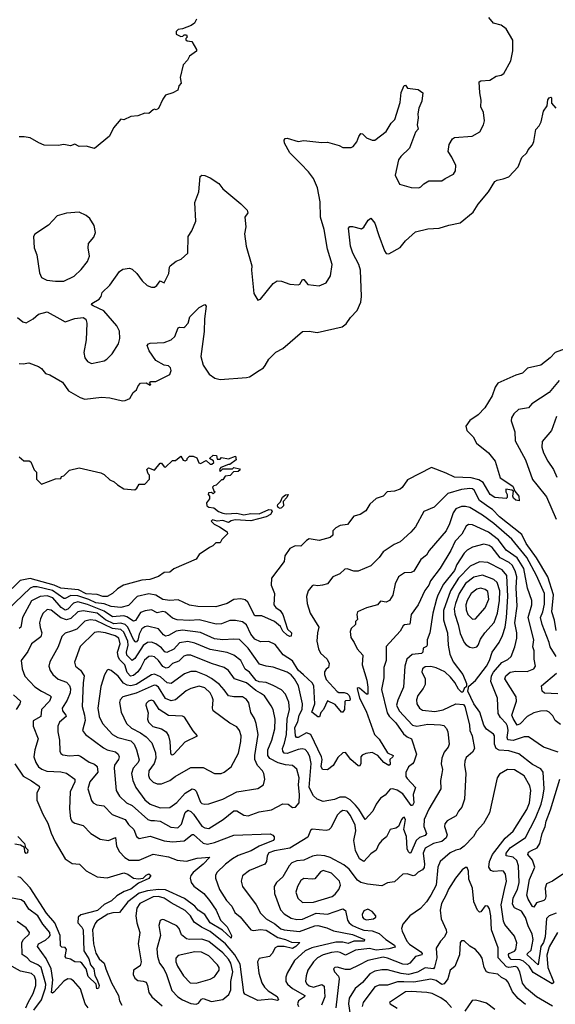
# Model space of a CAD drawing. Extents: x 1678759 to 1859541, y 384609 to 522867.
# Tile 287 of 466: x 1741579 to 1745418, y 507651 to 514710. Entities that reach past the tile are written whole.
import ezdxf

# ---------------------------------------------------------------- set-up
doc = ezdxf.new("R2010")
doc.units = 0

msp = doc.modelspace()

# ---------------------------------------------------------------- linework, layer by layer
at = {"layer": '0CON20XD'}
for points in [[(1742845.8, 514714.2), (1742832.5, 514685), (1742808.3, 514668.3), (1742745, 514643.3), (1742715, 514640), (1742700, 514625), (1742700, 514605), (1742735, 514590), (1742748.3, 514591.7), (1742758.3, 514601.7), (1742775, 514600), (1742780, 514585), (1742770, 514575), (1742770, 514565), (1742778.3, 514558.3), (1742813, 514553), (1742847.5, 514495), (1742847, 514483), (1742795, 514447.5), (1742780.7, 514419.3), (1742750, 514385), (1742730, 514295), (1742736, 514255), (1742720, 514235), (1742712.5, 514205), (1742675.9, 514184.1), (1742625, 514167.5), (1742605, 514140), (1742575, 514072.5), (1742556.4, 514063.6), (1742545, 514067.5), (1742535, 514062.5), (1742505, 514036.2), (1742475, 514038.8), (1742425, 514019.2), (1742376.7, 514016.7), (1742325, 513991.2), (1742303.9, 513996.1), (1742252.5, 513935), (1742222.5, 513875), (1742115, 513786.7), (1742055, 513803.3), (1742005, 513800), (1741975, 513816.7), (1741943.6, 513806.4), (1741895, 513813.8), (1741855, 513808.8), (1741755, 513811.2), (1741715.8, 513825.8), (1741655, 513863.8), (1741610.7, 513870.7), (1741575, 513870)], [(1742493.6, 512803.6), (1742525, 512792.9), (1742545, 512793.1), (1742562, 512805), (1742585, 512836.7), (1742615.6, 512824.4), (1742648.8, 512891.2), (1742652, 512935), (1742658.8, 512945), (1742701.8, 512978.2), (1742736.3, 512993.7), (1742784, 513035), (1742786, 513155), (1742812, 513195), (1742840.5, 513265), (1742835, 513400), (1742861.9, 513475), (1742872, 513585), (1742885, 513596), (1742905, 513593.8), (1742945, 513576), (1743005.6, 513535.6), (1743036.1, 513496.1), (1743165, 513390), (1743208.8, 513345), (1743213.8, 513325), (1743193.8, 513295), (1743199.4, 513225), (1743189.2, 513175), (1743202.5, 513085), (1743241.8, 512945), (1743240.5, 512915), (1743256.8, 512746.8), (1743285, 512700), (1743305, 512706.7), (1743395, 512818.8), (1743425, 512838), (1743455, 512836), (1743515, 512813.3), (1743575, 512809.2), (1743586.2, 512813.8), (1743605, 512846.9), (1743615, 512846.9), (1743645, 512811.9), (1743725, 512802.5), (1743775, 512824), (1743807, 512873), (1743817.9, 512955), (1743785.3, 513065), (1743760.8, 513205), (1743734, 513295), (1743733.5, 513405), (1743714.3, 513504.3), (1743685, 513570.8), (1743649.6, 513619.6), (1743595, 513676), (1743515.7, 513755), (1743476, 513825), (1743473.9, 513846.1), (1743481.7, 513858.3), (1743495, 513860), (1743575, 513835.7), (1743615, 513843.1), (1743745, 513829.4), (1743785, 513831.4), (1743868, 513808), (1743895, 513793.8), (1743955, 513792.5), (1743969.3, 513800.7), (1743995, 513833.3), (1744008.9, 513871.1), (1744025, 513893.8), (1744035, 513892), (1744065, 513862.5), (1744105, 513846), (1744125, 513846), (1744205, 513908.1), (1744241.7, 513968.3), (1744266.7, 513995), (1744307, 514117), (1744313.2, 514186.8), (1744335, 514237.5), (1744345, 514240), (1744358.3, 514218.3), (1744435, 514208.8), (1744468.8, 514185), (1744460.6, 514125), (1744439.4, 514075), (1744432.9, 514035), (1744435.8, 514005), (1744426.9, 513955), (1744435.6, 513925.6), (1744416.9, 513903.1), (1744372.6, 513787.4), (1744310.9, 513729.1), (1744294.4, 513705), (1744270.8, 513595), (1744300.7, 513530.7), (1744385, 513507.5), (1744440, 513505), (1744455, 513512), (1744475, 513534), (1744512.5, 513555), (1744605, 513553.8), (1744627.7, 513572.3), (1744687.1, 513602.9), (1744702, 513625), (1744705.6, 513665), (1744677.1, 513725), (1744649.2, 513765), (1744656.1, 513813.9), (1744680, 513855), (1744695, 513864), (1744822.5, 513875), (1744876, 513905), (1744902.9, 513955), (1744911.4, 513985), (1744902.5, 514045), (1744884.1, 514084.1), (1744887, 514133), (1744876, 514185), (1744873.3, 514265), (1744885, 514271.2), (1744947.5, 514275), (1744995, 514303.8), (1745028.8, 514311.2), (1745048.8, 514325), (1745098.6, 514415), (1745114.2, 514485.8), (1745112.4, 514562.4), (1745065.6, 514645), (1745029.2, 514669.2), (1744975, 514685.6), (1744942.5, 514725)], [(1741575, 512244.2), (1741605, 512242.5), (1741645, 512250), (1741713.2, 512223.2), (1741735, 512208.8), (1741764.3, 512174.3), (1741794.2, 512164.2), (1741885, 512112), (1741929.7, 512049.7), (1742011.8, 512001.8), (1742045, 511989.1), (1742165, 512002.9), (1742225, 511998.9), (1742315, 511978.5), (1742335, 511979.5), (1742367.5, 511995), (1742392.7, 512037.3), (1742416.7, 512055), (1742428.8, 512085), (1742445, 512103.8), (1742486.2, 512106.2), (1742515, 512090), (1742520, 512095), (1742510, 512105), (1742520, 512115), (1742555, 512116.7), (1742655.7, 512165), (1742665.5, 512195), (1742660, 512215), (1742645, 512228), (1742614.1, 512234.1), (1742555, 512266.2), (1742506, 512335), (1742493.3, 512375), (1742502.9, 512387.1), (1742515, 512390.8), (1742615, 512395.5), (1742665.5, 512414.5), (1742692, 512438), (1742715, 512501.2), (1742725, 512505.7), (1742755, 512502.9), (1742762, 512508), (1742787.5, 512535), (1742799.4, 512580.6), (1742865, 512646.7), (1742905, 512667.5), (1742916.7, 512655), (1742904.3, 512565.7), (1742902.2, 512475), (1742876.9, 512295), (1742895, 512233.1), (1742937.8, 512167.8), (1742978.8, 512138.8), (1743015, 512129.2), (1743205, 512144.2), (1743225, 512150), (1743295, 512194.2), (1743325.8, 512214.2), (1743339.2, 512230.8), (1743365.8, 512275), (1743415, 512326), (1743465, 512352), (1743606.4, 512473.6), (1743654.3, 512475.7), (1743712.1, 512467.9), (1743891.4, 512508.6), (1743920, 512530), (1743949.4, 512575), (1743997.8, 512625), (1744024.5, 512685), (1744028.2, 512725), (1744021.1, 512915), (1744008.9, 512955), (1743966.2, 513035), (1743949.4, 513085), (1743936.7, 513215), (1743945, 513226.7), (1743963.9, 513226.1), (1744029.5, 513210.5), (1744045, 513223.3), (1744077, 513273), (1744095, 513287.5), (1744125, 513250), (1744153.3, 513163.3), (1744192.9, 513052.9), (1744205, 513034.2), (1744225, 513031.5), (1744305, 513076.7), (1744345, 513124.3), (1744415, 513188.6), (1744505, 513210.8), (1744585, 513214.4), (1744655, 513236.9), (1744736.7, 513253.3), (1744829.5, 513330.5), (1744863.9, 513386.1), (1744939.2, 513475), (1744985, 513548.8), (1745000.6, 513559.4), (1745045, 513567.8), (1745085, 513584.2), (1745152.5, 513655), (1745179.1, 513720.9), (1745213.8, 513755), (1745223.4, 513776.6), (1745255, 513813.3), (1745264.2, 513835.8), (1745278.3, 513921.7), (1745302.3, 513947.7), (1745316.4, 513976.4), (1745334, 514055), (1745358.8, 514091.2), (1745363.6, 514135), (1745375, 514148.6), (1745385, 514153.8), (1745389.7, 514149.7), (1745391.5, 514111.5), (1745422.5, 514075)], [(1741895, 512834.6), (1741969.3, 512870.7), (1742020.1, 512919.9), (1742065.6, 512975), (1742079.1, 513015), (1742070, 513075), (1742073.3, 513105), (1742109.7, 513150.3), (1742123.1, 513185), (1742112.9, 513235), (1742081.4, 513285), (1742055, 513305.7), (1742005, 513329.4), (1741915, 513322.7), (1741847.2, 513302.8), (1741785, 513236), (1741688.7, 513171.3), (1741678.6, 513155), (1741683.2, 513075), (1741702.1, 513025), (1741720.9, 512895), (1741735, 512862), (1741772.8, 512842.8), (1741835, 512834.6), (1741895, 512834.6)], [(1741563.3, 512575), (1741602.5, 512542.5), (1741625, 512537.5), (1741675.3, 512564.7), (1741715, 512599.5), (1741775, 512614.4), (1741866, 512565), (1741905, 512542.9), (1741975, 512568), (1742034.2, 512574.2), (1742053.3, 512563.3), (1742061.4, 512535), (1742054.6, 512415), (1742038.1, 512325), (1742045.7, 512285), (1742065, 512259.2), (1742094.4, 512244.4), (1742185.4, 512264.6), (1742204.2, 512275), (1742241.9, 512315), (1742288.5, 512385), (1742296.9, 512425), (1742295, 512476.7), (1742275, 512515.6), (1742183.1, 512623.1), (1742105, 512657.5), (1742094.2, 512665), (1742096, 512675), (1742149.2, 512705), (1742164, 512725), (1742171.2, 512755), (1742225, 512806), (1742295, 512903.8), (1742317.7, 512922.3), (1742365, 512928), (1742385, 512920), (1742419.3, 512889.3), (1742456.4, 512836.4), (1742493.6, 512803.6)], [(1745488.8, 512351.2), (1745416.7, 512325), (1745380, 512285), (1745315, 512233.8), (1745218.3, 512211.7), (1745182.5, 512175), (1745135, 512162), (1745007, 512103), (1744987.8, 512075), (1744965, 512014), (1744913.4, 511926.6), (1744865, 511875.8), (1744805, 511836.2), (1744776.7, 511795), (1744783.9, 511763.9), (1744828.8, 511718.8), (1744854.2, 511675), (1744940, 511605), (1744987.5, 511545), (1745022.5, 511425), (1745113.3, 511365), (1745128.8, 511328.8), (1745156, 511295), (1745159.4, 511260.6), (1745134.6, 511264.6), (1745118.8, 511278.8), (1745112.9, 511295), (1745118.8, 511328.8), (1745107.3, 511337.3), (1745062.5, 511345), (1745062.5, 511325), (1745072.5, 511305), (1745072.5, 511285), (1745065, 511277.5), (1744985, 511284.4), (1744951.1, 511305), (1744901.4, 511391.4), (1744870.2, 511410.2), (1744815, 511424.4), (1744695, 511429.4), (1744635, 511459.6), (1744531.1, 511498.9), (1744358.3, 511411.7), (1744319.2, 511355), (1744306.2, 511345), (1744265, 511330.5), (1744213.8, 511325), (1744185, 511293.8), (1744133, 511277), (1744087.5, 511237.5), (1744060.9, 511189.1), (1744018.2, 511161.8), (1743975, 511150.8), (1743929.1, 511090.9), (1743875, 511083.3), (1743845, 511067.5), (1743824.1, 511045.9), (1743823.8, 511015), (1743805, 510997.5), (1743725, 510975.4), (1743653.1, 510986.9), (1743633.8, 510976.2), (1743595, 510935.6), (1743552.9, 510937.1), (1743515, 510918.6), (1743480, 510865), (1743474.2, 510825), (1743383.6, 510706.4), (1743381.9, 510655), (1743405.6, 510595), (1743400, 510515), (1743414, 510495), (1743445, 510473.5), (1743463.9, 510445), (1743499.4, 510339.4), (1743526.7, 510315), (1743525, 510291.2), (1743515, 510287.5), (1743495, 510298.2), (1743465, 510326.2), (1743449, 510359), (1743404.3, 510394.3), (1743315, 510435.6), (1743265, 510435.3), (1743215.1, 510535.1), (1743195, 510550.3), (1743165, 510558.4), (1743115, 510552.7), (1743066, 510525), (1742985, 510501.2), (1742855, 510503.8), (1742795, 510512.9), (1742715, 510550.4), (1742655, 510545.8), (1742605, 510553.8), (1742555, 510583.1), (1742505, 510593.8), (1742421.9, 510575), (1742359.3, 510510.7), (1742305, 510496), (1742235, 510502.9), (1742185, 510522.9), (1742125, 510528.2), (1742075, 510552.6), (1741995, 510579.7), (1741945, 510580.9), (1741905, 510560.5), (1741895, 510561.3), (1741815, 510616.5), (1741705, 510644.8), (1741676.7, 510643.3), (1741655, 510634.8), (1741491.5, 510478.5)], [(1745445, 512123.5), (1745375, 512037.9), (1745250, 511955), (1745225, 511927.5), (1745155, 511915.6), (1745119.5, 511885), (1745104.1, 511855.9), (1745100.4, 511835), (1745127.1, 511755), (1745130.9, 511690.9), (1745204.6, 511554.6), (1745253.6, 511413.6), (1745284.6, 511374.6), (1745355, 511288), (1745425, 511128.9)], [(1745426.9, 511865), (1745390.6, 511765), (1745322.7, 511685), (1745322.3, 511645), (1745334.3, 511604.3), (1745364.5, 511545), (1745405.2, 511485.2), (1745429, 511429)], [(1741575, 511576.7), (1741608.3, 511548.3), (1741646.1, 511546.1), (1741659.3, 511539.3), (1741683, 511483), (1741700, 511465), (1741700, 511415), (1741735, 511380), (1741835, 511417.5), (1741875, 511420), (1741880, 511435), (1741895, 511440), (1741935, 511480), (1742005, 511496.7), (1742161.7, 511461.7), (1742185, 511450), (1742225, 511410), (1742257, 511397), (1742280, 511375), (1742325, 511347.5), (1742405, 511340), (1742419.3, 511350.7), (1742435, 511380), (1742475, 511380), (1742510, 511415), (1742510, 511445), (1742500, 511455), (1742490, 511485), (1742502.5, 511497.5), (1742545, 511480), (1742585, 511530), (1742595, 511530), (1742613.6, 511503.6), (1742625, 511502.5), (1742675, 511550), (1742695, 511550), (1742735, 511580), (1742751.7, 511551.7), (1742765, 511547.5), (1742780, 511555), (1742780, 511565), (1742795, 511580), (1742821.7, 511581.7), (1742849.3, 511569.3), (1742863.9, 511533.9), (1742875, 511527.5), (1742915, 511550), (1742945, 511522.5), (1742957, 511523), (1742970, 511535), (1742968.3, 511548.3), (1742940, 511565), (1742965, 511587.5), (1742990, 511585), (1742995, 511560), (1743015, 511560), (1743025, 511570), (1743075, 511562.5), (1743125, 511580), (1743130, 511555), (1743085, 511520), (1743075, 511520), (1743021.7, 511498.3), (1743010, 511485), (1743015, 511470), (1743035, 511490), (1743105, 511490), (1743115, 511500), (1743155, 511490), (1743158.3, 511481.7), (1743145, 511470), (1743111.7, 511468.3), (1743087, 511443), (1743051.7, 511438.3), (1743035, 511410), (1743025, 511410), (1742988.3, 511371.7), (1742971.7, 511368.3), (1742961.7, 511358.3), (1742971.7, 511331.7), (1742980, 511325), (1742965, 511310), (1742955, 511320), (1742931.7, 511318.3), (1742930, 511305), (1742940, 511295), (1742940, 511275), (1742917.5, 511245), (1742920, 511225), (1742935, 511214.4), (1742969.5, 511209.5), (1743003.8, 511185), (1743035, 511171.9), (1743058.2, 511168.2), (1743135, 511172.6), (1743185, 511160), (1743235, 511170.3), (1743295, 511167.6), (1743365, 511197.5), (1743381.5, 511195), (1743388.4, 511185), (1743376.5, 511163.5), (1743345, 511144.6), (1743235, 511116.8), (1743124.4, 511124.4), (1743095, 511118.2), (1743075, 511105.7), (1743035, 511120.3), (1742995, 511115.5), (1742960, 511125), (1742952.5, 511115), (1742972.3, 511092.3), (1743010, 511075), (1743065, 511037.5), (1743067.5, 511025), (1743027, 510983), (1743015, 510960), (1742985, 510960), (1742963, 510937), (1742940, 510925), (1742865, 510876.7), (1742845, 510843.3), (1742685, 510772.5), (1742655, 510750), (1742615, 510747.5), (1742575, 510718), (1742512.3, 510697.7), (1742455, 510691.5), (1742323.9, 510656.1), (1742280, 510630), (1742244.4, 510595), (1742205, 510574.8), (1742175, 510575.2), (1742135, 510588.1), (1742055.8, 510594.2), (1742001.8, 510621.8), (1741875, 510633.7), (1741826.9, 510656.9), (1741655, 510703.9), (1741581.7, 510688.3), (1741525, 510630.9)], [(1745425, 510330), (1745412.7, 510405), (1745393.7, 510465), (1745405.8, 510585.8), (1745364.8, 510715), (1745282.8, 510852.8), (1745209.8, 510955), (1745178.5, 511018.5), (1745018.1, 511145), (1744967.3, 511197.3), (1744941.1, 511215), (1744875, 511261.8), (1744836.6, 511336.6), (1744825, 511346.7), (1744805, 511349.7), (1744745, 511341), (1744646.7, 511313.3), (1744550.8, 511215), (1744474.4, 511185), (1744415.3, 511074.7), (1744383.2, 511036.8), (1744305, 510965.7), (1744262.2, 510947.8), (1744184, 510895), (1744156.4, 510853.6), (1744096.9, 510795), (1744004.6, 510755.4), (1743975, 510757.4), (1743926.2, 510773.8), (1743909.9, 510770.1), (1743872.5, 510737.5), (1743823.8, 510715), (1743785, 510665.8), (1743750, 510655), (1743715, 510650), (1743685, 510656), (1743675, 510650), (1743645.7, 510615), (1743634.4, 510575.6), (1743639.4, 510525), (1743661.8, 510455), (1743722.5, 510355), (1743712.7, 510315), (1743709.2, 510255), (1743719.7, 510199.7), (1743735, 510169.5), (1743783.3, 510125), (1743797.1, 510095), (1743793.2, 510066.8), (1743775, 510054.4), (1743763.8, 510035), (1743762.6, 510015), (1743775, 509980.5), (1743855, 509894.7), (1743867.3, 509887.3), (1743905, 509885.9), (1743925, 509878.8), (1743939.6, 509865), (1743948.1, 509841.9), (1743945, 509829.5), (1743915, 509827.2), (1743909.1, 509820.9), (1743906.1, 509765), (1743895, 509745.6), (1743885, 509745.6), (1743839.7, 509799.7), (1743785, 509826.7), (1743757.3, 509765), (1743736.4, 509743.6), (1743728.6, 509711.4), (1743715, 509713.2), (1743672.9, 509745), (1743694.4, 509805), (1743686.2, 509935), (1743674.1, 509955), (1743613.9, 510013.9), (1743575, 510046.5), (1743535, 510112.4), (1743467.6, 510157.6), (1743410.1, 510230.1), (1743365, 510250.9), (1743305, 510250.4), (1743265, 510268.4), (1743235, 510304.7), (1743205, 510372.1), (1743175, 510392.3), (1743125, 510403.1), (1743085, 510403.8), (1743025, 510378.8), (1742986.6, 510376.6), (1742865, 510408.1), (1742795, 510402), (1742706.7, 510406.8), (1742675, 510418.9), (1742625, 510461.9), (1742605, 510466.1), (1742565, 510457.4), (1742525, 510478), (1742478, 510472), (1742445, 510458.9), (1742408, 510402), (1742395, 510397.5), (1742348.1, 510428.1), (1742325, 510436), (1742245, 510429), (1742185, 510468.6), (1742065, 510517.9), (1741995, 510537.4), (1741965, 510527), (1741925, 510484.1), (1741905, 510477.6), (1741876.7, 510495), (1741816.6, 510565), (1741775, 510580), (1741724.9, 510575.1), (1741665, 510544.7), (1741599.7, 510425), (1741587.9, 510355), (1741574.8, 510345.2)], [(1743445, 511205.4), (1743431.7, 511211.7), (1743425.9, 511225), (1743429.7, 511235), (1743447.2, 511252.8), (1743463.4, 511286.6), (1743485, 511303.1), (1743502.5, 511305), (1743494.4, 511285), (1743466.9, 511255), (1743470, 511225), (1743455, 511209.5), (1743445, 511205.4)], [(1745424.7, 510144.7), (1745380, 510215), (1745374, 510245), (1745323.6, 510375), (1745311.7, 510425), (1745329, 510465), (1745340.9, 510519.1), (1745340.2, 510595), (1745283.6, 510725), (1745213.8, 510855), (1745105.9, 510985.9), (1744977.5, 511097.5), (1744896.7, 511156.7), (1744805, 511213.2), (1744775, 511220.3), (1744745, 511219.3), (1744705, 511203.5), (1744684.7, 511175.3), (1744659.3, 511095), (1744635.3, 511045), (1744514.7, 510905.3), (1744495, 510870.6), (1744455, 510839.4), (1744405, 510756.9), (1744385, 510747.3), (1744336.2, 510745), (1744293.5, 510715), (1744270, 510665), (1744253.6, 510585), (1744229.2, 510545), (1744205, 510534.4), (1744165, 510542), (1744142.5, 510515), (1744065, 510492.5), (1743999.2, 510465), (1743994.5, 510445.5), (1743999.4, 510410.6), (1743986.2, 510395), (1743985, 510373.3), (1743954.2, 510345), (1743946.5, 510323.5), (1743951.9, 510281.9), (1743975.6, 510245), (1743998.6, 510198.6), (1744039.3, 510155), (1744034.8, 510084.8), (1744067.5, 509975), (1744075.3, 509925), (1744075, 509874), (1744065, 509874.3), (1744015, 509916.9), (1744005, 509920.8), (1743998, 509915), (1744014.7, 509845), (1744062.4, 509752.4), (1744123.1, 509585), (1744155, 509551.8), (1744214.5, 509454.5), (1744255.6, 509435), (1744253.1, 509425), (1744231.5, 509405), (1744235, 509370), (1744225.9, 509364.1), (1744188.9, 509385), (1744145, 509435.4), (1744105, 509455.5), (1744060.3, 509449.7), (1744033.4, 509436.6), (1744024.4, 509425), (1744023.7, 509376.3), (1744015, 509359.2), (1744005, 509360.6), (1743953.5, 509405), (1743915, 509457.5), (1743895, 509453.8), (1743858.8, 509421.2), (1743826.8, 509363.2), (1743785, 509332.5), (1743748.8, 509335), (1743740.3, 509355), (1743745.8, 509405), (1743742.1, 509425), (1743665.4, 509585), (1743635, 509596.4), (1743575, 509563.7), (1743563.9, 509563.9), (1743555.9, 509575), (1743552.2, 509635), (1743572.7, 509677.3), (1743581.7, 509725), (1743602.6, 509765), (1743606.3, 509806.3), (1743577.6, 509935), (1743549.2, 509985), (1743525, 510013.3), (1743495, 510033.4), (1743395, 510068.2), (1743344.7, 510074.7), (1743298.9, 510088.9), (1743217.5, 510205), (1743155, 510265.3), (1743115, 510269.7), (1743035, 510263.9), (1742975, 510271.1), (1742875, 510317.1), (1742745, 510333.3), (1742700.9, 510325), (1742645, 510294.1), (1742625, 510289.6), (1742609.3, 510299.3), (1742575, 510342), (1742495, 510361.9), (1742475, 510356.9), (1742455, 510341.8), (1742434.9, 510305), (1742425, 510262.3), (1742415, 510248), (1742409.1, 510249.1), (1742395, 510267.2), (1742354.6, 510354.6), (1742335, 510374.9), (1742305, 510382.6), (1742255, 510377.6), (1742195, 510408.5), (1742135, 510456.2), (1742035, 510471.8), (1741996.2, 510465), (1741945, 510417.5), (1741915, 510407.7), (1741872.9, 510422.9), (1741805, 510476.1), (1741775, 510481.5), (1741746.1, 510453.9), (1741727.8, 510415), (1741720.8, 510385), (1741726.9, 510353.1), (1741737.1, 510315), (1741730.5, 510285), (1741665, 510236), (1741638.7, 510181.3), (1741590, 510115), (1741597.5, 510055), (1741615, 510003.1), (1741688.2, 509928.2), (1741735, 509895.4), (1741795.9, 509865.9), (1741804.5, 509854.5), (1741793.3, 509825), (1741735.9, 509765), (1741730.5, 509715), (1741675, 509683.3), (1741676.8, 509645), (1741711.1, 509555), (1741686.9, 509475), (1741680.4, 509425), (1741694.2, 509384.2), (1741715, 509354.4), (1741736.7, 509336.7), (1741773.6, 509323.6), (1741875, 509317.2), (1741915, 509308.7), (1741974.4, 509265), (1741975.4, 509245), (1741941.8, 509175), (1741937.1, 509052.9), (1741944, 508984), (1741955, 508960.6), (1741975, 508949.1), (1742033.7, 508933.7), (1742090, 508875), (1742155, 508834.4), (1742215, 508825.5), (1742265, 508846.7), (1742272.5, 508785), (1742294, 508744), (1742333.2, 508703.2), (1742364.2, 508685), (1742435, 508684.7), (1742535, 508726.6), (1742645, 508708), (1742707.5, 508685), (1742775, 508676.9), (1742851.3, 508698.7), (1742942.5, 508705), (1742893.8, 508655), (1742823.6, 508596.4), (1742805.9, 508575), (1742800.3, 508555), (1742808.9, 508525), (1742827.4, 508497.4), (1742897.7, 508445), (1742939.1, 508395), (1742987.1, 508327.1), (1743018.5, 508255), (1743067.2, 508207.2), (1743097.2, 508145), (1743095.5, 508124.5), (1743032, 508182), (1742945.3, 508235), (1742905.9, 508295.9), (1742857.3, 508327.3), (1742833.6, 508355), (1742759.3, 508409.3), (1742625, 508470.9), (1742574.3, 508474.3), (1742495, 508465.7), (1742435, 508446.8), (1742354.2, 508385), (1742295, 508308.2), (1742246.8, 508306.8), (1742211.8, 508298.2), (1742132.4, 508247.6), (1742119.2, 508230.8), (1742100.8, 508185), (1742108.2, 508085)], [(1745455, 509656.7), (1745415.7, 509685), (1745399.5, 509719.5), (1745374.6, 509744.6), (1745354.5, 509754.5), (1745312.5, 509752.5), (1745265, 509739.6), (1745215, 509713.4), (1745165, 509660.9), (1745145, 509651.8), (1745115, 509701.2), (1745107.4, 509725), (1745138.9, 509825), (1745137.7, 509855), (1745055.4, 509985), (1745062.9, 510005), (1745095, 510031.6), (1745135, 510040), (1745215, 510036.9), (1745264.2, 510055), (1745276.5, 510075), (1745266.5, 510125), (1745267.3, 510185), (1745257.2, 510215), (1745262.9, 510265), (1745222.4, 510425), (1745248.4, 510515), (1745248.4, 510545), (1745218.8, 510635), (1745191.6, 510775), (1745145, 510851.7), (1745096, 510885), (1745065, 510905.9), (1745010.3, 510980.3), (1744938.5, 511035), (1744825, 511088), (1744795, 511090.5), (1744780.1, 511079.9), (1744747.3, 511022.7), (1744699.5, 510970.5), (1744668.8, 510905), (1744593.4, 510776.6), (1744523.1, 510686.9), (1744510.4, 510655), (1744482.4, 510617.6), (1744435, 510516), (1744385.5, 510444.5), (1744374.5, 510375.5), (1744338, 510372), (1744327.1, 510365), (1744305.8, 510325), (1744205, 510216.7), (1744205.8, 510115), (1744190, 510065), (1744189.1, 509990.9), (1744172.2, 509907.8), (1744211.9, 509741.8), (1744227, 509717), (1744275, 509668.8), (1744329.3, 509589.3), (1744355, 509567.9), (1744388, 509555), (1744423.3, 509445), (1744403.3, 509386.7), (1744395, 509374.2), (1744365, 509353.8), (1744346.5, 509313.5), (1744347.7, 509285), (1744355, 509270), (1744415.8, 509205), (1744399.7, 509155), (1744403.3, 509096.7), (1744395, 509075.6), (1744385, 509076.2), (1744325, 509161.2), (1744285, 509185.7), (1744253.3, 509196.7), (1744235, 509192.9), (1744199.3, 509150.7), (1744165, 509130), (1744135, 509087.1), (1744109.6, 509035), (1744055, 508976.2), (1744010.7, 509050.7), (1743985, 509077.7), (1743948, 509118), (1743915, 509136.1), (1743873.4, 509136.6), (1743835, 509118.9), (1743755, 509104.6), (1743711.8, 509121.8), (1743685, 509145.3), (1743654.8, 509205), (1743667.7, 509377.7), (1743659.4, 509425), (1743645, 509455.4), (1743625, 509477.2), (1743603.2, 509483.2), (1743575, 509479), (1743495, 509448.3), (1743475, 509451.6), (1743464.2, 509465), (1743461.9, 509485), (1743477.9, 509522.1), (1743490.7, 509585), (1743495.5, 509695), (1743512.7, 509765), (1743507.1, 509817.1), (1743483.9, 509873.9), (1743456.6, 509906.6), (1743395, 509937.5), (1743345, 509958), (1743295, 509963.5), (1743275, 509972.9), (1743225, 510031.1), (1743195, 510054.7), (1743188.7, 510068.7), (1743165, 510116.9), (1743112.9, 510155), (1743065, 510172.6), (1742945, 510194.3), (1742835, 510239.6), (1742785, 510251.2), (1742725, 510243.1), (1742682.8, 510197.2), (1742633.8, 510173.8), (1742618.7, 510178.7), (1742595, 510207.2), (1742555, 510235.2), (1742525, 510246.4), (1742495, 510244.7), (1742465, 510223.3), (1742405, 510129.7), (1742385, 510114.7), (1742346.8, 510155), (1742344.9, 510175), (1742357.2, 510225), (1742354.9, 510254.9), (1742325, 510318.5), (1742305, 510337.4), (1742245, 510344.9), (1742125, 510403.3), (1742085, 510406.8), (1742045, 510397.8), (1741988.9, 510341.1), (1741950, 510325), (1741905, 510310.8), (1741881.7, 510288.2), (1741856.1, 510215), (1741794.7, 510105.3), (1741788.5, 510075), (1741797.8, 510045), (1741817.8, 510015), (1741855, 509980.9), (1741915, 509960), (1741935, 509935.6), (1741943.6, 509913.6), (1741941.7, 509885), (1741919.5, 509830.5), (1741882.7, 509775), (1741885.4, 509755), (1741910, 509725), (1741911.2, 509715), (1741863.3, 509675), (1741851.8, 509645), (1741852.3, 509605), (1741864.6, 509545), (1741866.6, 509466.6), (1741875, 509448), (1741889.3, 509439.3), (1741935, 509432.3), (1741995, 509436.2), (1742015, 509431.2), (1742077.2, 509387.2), (1742115, 509372.2), (1742135.4, 509355.4), (1742139.2, 509315), (1742082.7, 509245), (1742068.1, 509195), (1742095, 509112.5), (1742106.9, 509095), (1742131.5, 509081.5), (1742182, 509075), (1742242.2, 509012.2), (1742335, 508975.3), (1742360, 508940), (1742398.2, 508905), (1742415.3, 508855.3), (1742435, 508840.5), (1742515, 508856.8), (1742614.1, 508824.1), (1742675, 508816.2), (1742757.2, 508822.8), (1742815, 508868.9), (1742825, 508868.5), (1742895, 508805.9), (1742925, 508799.8), (1742975, 508810), (1743115, 508864.2), (1743375, 508872.9), (1743394.3, 508864.3), (1743402.2, 508852.2), (1743402.2, 508835), (1743395.4, 508825), (1743296.2, 508783.8), (1743237.9, 508752.1), (1743145, 508717), (1743105, 508695.2), (1743054.3, 508655.7), (1742992.2, 508595), (1742982.5, 508575), (1742981.5, 508555), (1743012.2, 508475), (1743062, 508395), (1743099.6, 508355), (1743120.3, 508310.3), (1743158.6, 508278.6), (1743235, 508186.2), (1743255, 508181.4), (1743305, 508188.4), (1743345, 508183.8), (1743430.2, 508130.2), (1743485, 508116.5), (1743527.8, 508097.8), (1743588, 508095), (1743559.3, 508065), (1743535, 508051.7), (1743474.7, 508065.3), (1743426.7, 508065), (1743410, 508055), (1743389.5, 508015), (1743368.9, 507995), (1743295, 507979.4), (1743283.5, 507955), (1743293.6, 507873.6), (1743313.6, 507805), (1743333.2, 507773.2), (1743358.9, 507748.9), (1743425, 507706.9), (1743435, 507682.5), (1743425, 507679.2), (1743385, 507688.5), (1743285, 507679.6), (1743193, 507723), (1743186.6, 507736.6), (1743158.4, 507938.4), (1743121.4, 508005), (1743053.1, 508085), (1742945, 508173.5), (1742883.1, 508203.1), (1742830.3, 508240.3), (1742802.4, 508285), (1742765, 508324.7), (1742665, 508377.6), (1742615, 508412.7), (1742575, 508423), (1742535, 508421.7), (1742441.2, 508375)], [(1745438.6, 509458.6), (1745332.5, 509495), (1745225, 509567.9), (1745195, 509568.2), (1745115, 509542.5), (1745078.3, 509548.3), (1745073, 509565), (1745079.1, 509615), (1745074.5, 509644.5), (1745064.8, 509665), (1745025, 509706.7), (1745009, 509735), (1745002.6, 509845), (1744956.9, 509965), (1744960.2, 510005), (1744975, 510031.6), (1745035, 510102.1), (1745076.4, 510123.6), (1745102.1, 510145), (1745127.8, 510215), (1745141.6, 510275), (1745143.2, 510315), (1745127, 510385), (1745143.6, 510505), (1745136.9, 510636.9), (1745141.3, 510715), (1745129.5, 510759.5), (1745108.8, 510798.8), (1745088, 510818), (1745021.6, 510851.6), (1744965.1, 510925.1), (1744945, 510940.5), (1744905, 510948.8), (1744825, 510927.5), (1744785, 510906.2), (1744765, 510884.5), (1744712.3, 510805), (1744695, 510762), (1744617.6, 510662.4), (1744574.8, 510585), (1744565.6, 510555), (1744540.6, 510455), (1744519.6, 510315), (1744500, 510265), (1744499.6, 510225), (1744494, 510216), (1744470.8, 510205), (1744467.5, 510175), (1744459.2, 510165), (1744391.9, 510158.1), (1744352.8, 510125), (1744339.8, 510075), (1744330.8, 509925), (1744288.6, 509831.4), (1744280.8, 509795), (1744297.9, 509755), (1744395, 509652.4), (1744425, 509645.3), (1744505, 509660), (1744595.6, 509655.6), (1744618.9, 509648.9), (1744638.8, 509628.8), (1744648, 509605), (1744656.9, 509515), (1744649.1, 509495), (1744620.6, 509459.4), (1744604.6, 509415), (1744600, 509375), (1744608.2, 509335), (1744605.4, 509305), (1744593.9, 509256.1), (1744597.8, 509195), (1744510.4, 509049.6), (1744476.8, 508975), (1744475, 508926.7), (1744495.4, 508875), (1744485, 508861.4), (1744445, 508846.7), (1744420.8, 508825), (1744383.3, 508736.7), (1744375, 508734.4), (1744365, 508744.6), (1744357.1, 508765), (1744350.4, 508855), (1744331.9, 508905), (1744344.4, 508975), (1744335, 508992.5), (1744325, 508989.2), (1744315.7, 508975), (1744294.4, 508925.6), (1744275, 508914.2), (1744235, 508904.2), (1744208.2, 508851.8), (1744175, 508825.7), (1744151.9, 508798.1), (1744134.5, 508755.5), (1744095, 508729.2), (1744045, 508675.5), (1744014.1, 508694.1), (1743985.7, 508755), (1743974.2, 508825), (1743988.5, 508895), (1743983.4, 508935), (1743950.8, 509005), (1743925, 509035.7), (1743895, 509041.4), (1743875, 509029.7), (1743855, 509006.9), (1743811.5, 508918.5), (1743795, 508900.8), (1743775, 508897.5), (1743674.3, 508905.7), (1743663.3, 508896.7), (1743645, 508850), (1743515, 508771.1), (1743405, 508751.4), (1743365, 508736.5), (1743353.2, 508715), (1743349.1, 508675), (1743335.2, 508654.8), (1743225, 508610), (1743175, 508571.9), (1743165.5, 508535), (1743176.2, 508496.2), (1743274.4, 508365), (1743304.5, 508305), (1743345.5, 508265), (1743408.2, 508228.2), (1743451.9, 508191.9), (1743475.2, 508184.8), (1743585, 508173.3), (1743695, 508214.2), (1743715, 508216.2), (1743780.1, 508200.1), (1743827.7, 508177.7), (1743965, 508152.8), (1744050, 508115), (1744047.5, 508105), (1743975, 508104.5), (1743932.3, 508087.7), (1743895, 508096.6), (1743845, 508096.5), (1743673.7, 508056.3), (1743625, 508034.3), (1743548.5, 507965), (1743495.3, 507874.7), (1743485.5, 507845), (1743485.5, 507815), (1743497.9, 507795), (1743534.1, 507764.1), (1743622.1, 507715), (1743620.9, 507705), (1743577.1, 507675), (1743569.5, 507655), (1743578.2, 507635)], [(1745425, 508303.9), (1745375, 508284.6), (1745354.8, 508265.2), (1745346.1, 508135), (1745334.1, 508095), (1745314.9, 508065), (1745295, 507934.6), (1745216.7, 508005), (1745219.2, 508015), (1745245, 508038.9), (1745258.9, 508115), (1745251.3, 508155), (1745223.3, 508213.3), (1745205, 508274.5), (1745175, 508319.7), (1745125, 508343.9), (1745110.3, 508370.3), (1745114.8, 508415), (1745147.8, 508475), (1745159.1, 508525), (1745154.3, 508644.3), (1745141.7, 508681.7), (1745115, 508705.2), (1745065, 508714.5), (1745066.3, 508735), (1745095, 508772.8), (1745203.6, 508846.4), (1745274.8, 508985), (1745316.2, 509085), (1745328.8, 509135), (1745337, 509195), (1745332, 509315), (1745315, 509340), (1745255, 509371.3), (1745157.4, 509447.4), (1745085, 509468.1), (1745015, 509472.1), (1744994, 509484), (1744981.6, 509515), (1744981.5, 509575), (1744975, 509586.7), (1744925, 509624.3), (1744905, 509651.2), (1744876.5, 509745), (1744834.6, 509804.6), (1744790, 509895), (1744795, 509920), (1744797.5, 509932.5), (1744845, 509971.4), (1744925.2, 510075), (1744946.2, 510115), (1744966, 510175), (1745015.2, 510244.8), (1745040.2, 510295), (1745058.1, 510355), (1745069, 510425), (1745077.7, 510575), (1745070.6, 510725), (1745037.5, 510765), (1744935, 510817.7), (1744875, 510822.4), (1744808.3, 510791.7), (1744723.7, 510705), (1744667.3, 510615), (1744615.6, 510475), (1744617, 510407), (1744626.4, 510373.6), (1744646.2, 510315), (1744649.1, 510225), (1744661.5, 510161.5), (1744686.9, 510106.9), (1744755, 510016.7), (1744781.7, 509951.7), (1744781.7, 509928.3), (1744763.8, 509916.2), (1744755, 509890), (1744745, 509890), (1744725, 509910), (1744697.8, 509957.8), (1744666.8, 509996.8), (1744625, 510034.9), (1744565, 510064.4), (1744525, 510072.1), (1744485, 510070), (1744466.7, 510055), (1744461.8, 510035), (1744484.6, 509985), (1744485.4, 509945), (1744470.5, 509915), (1744432.3, 509865), (1744423.2, 509835), (1744426, 509806), (1744445, 509773.1), (1744465, 509759.1), (1744555, 509750.3), (1744615, 509763.3), (1744705, 509804.5), (1744759.3, 509799.3), (1744770.6, 509785), (1744802.2, 509655), (1744805.5, 509615), (1744822.1, 509575), (1744838.5, 509485), (1744825, 509458), (1744780, 509420), (1744769.5, 509395), (1744767.8, 509365), (1744776.7, 509305), (1744767.9, 509122.1), (1744747.9, 509065), (1744723.1, 509036.9), (1744707.3, 509002.7), (1744642.6, 508967.4), (1744625.6, 508945), (1744623.8, 508925), (1744643.1, 508865), (1744636.7, 508845), (1744605, 508819.3), (1744545, 508804), (1744485, 508771.1), (1744470.5, 508735), (1744480.7, 508655), (1744477.2, 508632.8), (1744465, 508615.5), (1744435, 508599.4), (1744413.7, 508576.3), (1744398.1, 508571.9), (1744355, 508587.3), (1744325.5, 508584.5), (1744265, 508530), (1744215, 508521.4), (1744175, 508501.1), (1744072.8, 508512.8), (1744025, 508525.5), (1744000.6, 508540.6), (1743939.9, 508619.9), (1743901.2, 508651.2), (1743803.3, 508703.3), (1743765, 508715.8), (1743715, 508719.4), (1743676.8, 508713.2), (1743615, 508683.8), (1743565, 508679.7), (1743530.5, 508665), (1743510.4, 508645), (1743465.6, 508565), (1743420, 508525), (1743402.2, 508495), (1743406.5, 508445), (1743447.7, 508327.7), (1743475, 508299.6), (1743525, 508268.2), (1743565, 508258.2), (1743605, 508260.7), (1743705, 508304.4), (1743785, 508297.8), (1743895.4, 508335.4), (1743913.1, 508323.1), (1743928.8, 508255), (1743940.3, 508235), (1743965.4, 508215.4), (1744006.7, 508196.7), (1744045, 508182.4), (1744105, 508177.6), (1744155, 508159.7), (1744203.5, 508115), (1744264.5, 508075), (1744269.6, 508060.4), (1744225, 508048.6), (1744135, 508039.3), (1744085, 508050.9), (1743985, 508038.4), (1743915, 508003), (1743875, 508023.8), (1743855, 508027), (1743815, 508023.5), (1743755, 508006.7), (1743713.6, 507985), (1743683.7, 507956.3), (1743645.2, 507894.8), (1743631.2, 507855), (1743628.5, 507815), (1743637.7, 507797.7), (1743654.5, 507784.5), (1743685, 507774.8), (1743745, 507792.4), (1743762.4, 507782.4), (1743765.2, 507705), (1743742.5, 507645)], [(1744826.6, 510206.6), (1744855, 510214.4), (1744865.2, 510224.8), (1744881.4, 510268.6), (1744913.8, 510315), (1744980.6, 510389.4), (1745003.3, 510455), (1745018.1, 510545), (1745019.3, 510615), (1745000.3, 510675), (1744976.3, 510696.3), (1744895, 510728.5), (1744835, 510713.9), (1744775, 510667.8), (1744729.6, 510595), (1744701.4, 510525), (1744694.1, 510485.9), (1744697.6, 510447.6), (1744722.8, 510372.8), (1744735, 510309.2), (1744764.7, 510245), (1744778.2, 510228.2), (1744805, 510211.1), (1744826.6, 510206.6)], [(1744825, 510413.2), (1744845, 510413.4), (1744915, 510494.4), (1744941, 510555), (1744935, 510609.5), (1744915, 510624.7), (1744885, 510635.4), (1744855, 510626.7), (1744814.7, 510595), (1744785, 510545.5), (1744777.5, 510515), (1744777.9, 510477.9), (1744791.8, 510445), (1744825, 510413.2)], [(1742935, 508912.7), (1743036.7, 508975), (1743115, 509037.9), (1743135, 509038.5), (1743185, 509007.7), (1743217.7, 509002.3), (1743295, 509031.2), (1743385, 509045.4), (1743465, 509088.9), (1743503.3, 509085), (1743535, 509061.2), (1743555, 509063.8), (1743581.9, 509095), (1743583.9, 509155), (1743577, 509225), (1743581.9, 509275), (1743565, 509337.5), (1743535, 509362.7), (1743485, 509368.4), (1743432.8, 509382.8), (1743372.2, 509412.2), (1743356.8, 509435), (1743357.6, 509475), (1743387.2, 509545), (1743408.2, 509625), (1743410, 509695), (1743394.7, 509764.7), (1743381.9, 509791.9), (1743333.5, 509863.5), (1743305, 509882.7), (1743271.1, 509901.1), (1743205, 509955.2), (1743118.2, 509985), (1743075, 510044.5), (1743045, 510066.6), (1742955, 510093.8), (1742805, 510155.3), (1742776.7, 510155), (1742755, 510146.9), (1742719.1, 510110.9), (1742675, 510095.3), (1742645, 510066.6), (1742628, 510062), (1742605, 510073.6), (1742575, 510115.8), (1742545, 510141.9), (1742525, 510147.5), (1742505, 510143.4), (1742472.7, 510117.3), (1742447.7, 510065), (1742425, 510035.3), (1742395, 510008.8), (1742373.3, 510003.3), (1742349.5, 510029.5), (1742333.4, 510085), (1742294.2, 510124.2), (1742283.8, 510145), (1742281.3, 510175), (1742298.4, 510235), (1742288.9, 510275), (1742263.3, 510293.3), (1742195, 510314.1), (1742145, 510321), (1742115, 510315.9), (1742012.9, 510217.1), (1741971.1, 510105), (1741978.6, 510075), (1742015, 510045.4), (1742040.6, 510005), (1742033.1, 509955), (1742026.5, 509786.5), (1742044.7, 509725), (1742047.8, 509685), (1742030, 509615), (1742050.6, 509585), (1742180.3, 509490.3), (1742205, 509476.5), (1742265, 509460.4), (1742285, 509445.6), (1742292.1, 509425), (1742288.5, 509405), (1742258.5, 509365), (1742255.4, 509345), (1742269.5, 509185), (1742295, 509143.6), (1742345.2, 509095.3), (1742385, 509076.7), (1742497.1, 508977.1), (1742519, 508969), (1742545, 508968.4), (1742585, 508963), (1742661.7, 508921.7), (1742713.3, 508916.7), (1742738, 508942), (1742765, 509027.1), (1742785, 509043.1), (1742805, 509034), (1742825, 509013.5), (1742885, 508929.1), (1742905, 508915.9), (1742935, 508912.7)], [(1742585, 509059.7), (1742655, 509062.5), (1742705, 509097.9), (1742765, 509165.3), (1742815, 509196.2), (1742832.1, 509192.1), (1742845, 509180), (1742875, 509101.4), (1742885, 509091.4), (1742905, 509085.7), (1742935, 509088.5), (1743035, 509122.9), (1743135, 509173.8), (1743285, 509197.1), (1743327.1, 509225), (1743336.5, 509265), (1743330, 509305), (1743320, 509325), (1743283.3, 509363.3), (1743264.7, 509405), (1743264.2, 509435), (1743287.5, 509585), (1743273.3, 509663.3), (1743261.1, 509701.1), (1743235, 509743.8), (1743222.3, 509812.3), (1743205, 509836.2), (1743175.2, 509855.2), (1743115, 509855.4), (1743075, 509863.6), (1743044.7, 509905), (1743010, 509945), (1742955, 509985.7), (1742915, 510008.8), (1742845, 510036.7), (1742805, 510036.8), (1742760.5, 510019.5), (1742665, 509950), (1742635.5, 509955), (1742589, 509999), (1742545, 510018.8), (1742525, 510012.6), (1742415, 509944.1), (1742375, 509935.2), (1742349.5, 509939.5), (1742323.9, 509953.9), (1742285, 510003.1), (1742235, 510043.1), (1742215, 510052), (1742205, 510046.2), (1742186.2, 510013.8), (1742161.5, 509928.5), (1742138.6, 509775), (1742149.3, 509715), (1742173.8, 509663.8), (1742245, 509584.6), (1742283.1, 509563.1), (1742375, 509540.6), (1742399.7, 509515), (1742415.7, 509475.7), (1742435.9, 509404.1), (1742427.7, 509385), (1742391.6, 509345), (1742380.8, 509305), (1742390.3, 509255), (1742410.6, 509205), (1742475, 509116.9), (1742515, 509086.4), (1742585, 509059.7)], [(1745435, 509876.2), (1745341.5, 509881.5), (1745324.2, 509895), (1745320, 509935), (1745426.5, 510025)], [(1742565, 509230.8), (1742595, 509232.5), (1742655, 509256.7), (1742692.5, 509285), (1742805, 509349.1), (1742895, 509347.9), (1742975.5, 509305.5), (1743023.6, 509306.4), (1743045.3, 509314.7), (1743095.3, 509354.7), (1743147.6, 509452.4), (1743164.7, 509535.3), (1743166.7, 509575), (1743154.1, 509614.1), (1743135, 509639.4), (1743085, 509665.8), (1742965.6, 509755), (1742960.5, 509775), (1742965.4, 509834.6), (1742959.7, 509855), (1742943.3, 509885), (1742905, 509919), (1742865, 509930.8), (1742805, 509914.7), (1742771.6, 509898.4), (1742695, 509834), (1742665, 509827.6), (1742625, 509843.5), (1742575, 509924.7), (1742556.6, 509936.6), (1742541.9, 509938.1), (1742415, 509881), (1742317.5, 509855), (1742299.1, 509835), (1742295.5, 509815), (1742306.2, 509745), (1742345, 509663.1), (1742380.2, 509630.2), (1742445, 509597.5), (1742485, 509568.4), (1742526.7, 509525), (1742553.6, 509455), (1742553.9, 509415), (1742542.6, 509377.4), (1742505.3, 509325), (1742501.2, 509291.2), (1742509.6, 509269.6), (1742535, 509243.1), (1742565, 509230.8)], [(1741535, 509870), (1741585.6, 509825), (1741580.4, 509805), (1741554.6, 509765)], [(1742675, 509438.6), (1742685, 509443.3), (1742765, 509531.9), (1742852.5, 509575), (1742821.3, 509611.3), (1742760.8, 509710.8), (1742745, 509717.9), (1742645, 509720.5), (1742579.1, 509765), (1742540, 509825), (1742525, 509830.5), (1742502, 509825), (1742485, 509808), (1742483.3, 509795), (1742499.8, 509739.8), (1742496.1, 509695), (1742502.5, 509675), (1742532.9, 509642.9), (1742596.5, 509626.5), (1742628.7, 509605), (1742645.2, 509575.2), (1742655.9, 509535), (1742660, 509455), (1742665, 509442.5), (1742675, 509438.6)], [(1741544, 509375), (1741605, 509287.2), (1741665, 509253.9), (1741718.8, 509215), (1741720, 509205), (1741701.4, 509165), (1741701.4, 509115), (1741744.4, 509015), (1741780, 508950), (1741805, 508877.5), (1741834.6, 508815), (1741904.7, 508694.7), (1741955, 508660), (1742008.8, 508655), (1742055, 508608), (1742134.7, 508564.7), (1742205, 508558.2), (1742325, 508593.1), (1742353.8, 508585), (1742395.4, 508555.4), (1742429.8, 508550.2), (1742463.6, 508556.4), (1742485, 508578.2), (1742505.4, 508585.4), (1742518.8, 508575), (1742505, 508554), (1742430, 508520), (1742375, 508476.2), (1742329, 508461), (1742275, 508429.6), (1742237.6, 508392.4), (1742185, 508365.6), (1742136.6, 508323.4), (1742018.3, 508291.7), (1741998.2, 508275), (1741996.9, 508235), (1742025.1, 508205.1), (1742033.4, 508185), (1742039.5, 508035), (1742075, 507976.9), (1742087.2, 507935), (1742111, 507905), (1742117.8, 507857.8), (1742135, 507827.1), (1742148.2, 507785), (1742145, 507768), (1742132, 507762), (1742126.1, 507796.1), (1742070.5, 507850.5), (1742056.4, 507905), (1742025, 507947.1), (1742015, 507954.4), (1741975, 507956.5), (1741944, 507974), (1741912.4, 507982.4), (1741906, 507994), (1741914.5, 508045), (1741905, 508057.5), (1741881.5, 508061.5), (1741871.6, 508071.6), (1741868.8, 508145), (1741829.9, 508235), (1741772.4, 508305), (1741655, 508485.3), (1741585, 508560.4), (1741565, 508564.7)], [(1745433.6, 508165), (1745375, 508062.7), (1745356, 508004), (1745364.5, 507915), (1745405.3, 507815), (1745404.2, 507805), (1745395, 507798.9), (1745259.4, 507879.4), (1745230, 507925), (1745190, 507960), (1745165, 507971), (1745102.1, 507972.1), (1745085, 507992.7), (1745082.8, 508007.2), (1745086.8, 508015), (1745125, 508033), (1745134.8, 508045), (1745141.5, 508091.5), (1745125, 508140), (1745055, 508224.4), (1745047.4, 508247.4), (1745030.9, 508365), (1745053.9, 508475), (1745069.1, 508535), (1745061.2, 508585), (1745045.6, 508605), (1745035, 508609.2), (1744975, 508603.8), (1744955, 508610.6), (1744942.5, 508635), (1744946.2, 508675), (1744967.5, 508725), (1745058.8, 508841.2), (1745115, 508893.5), (1745212.8, 509047.2), (1745231.9, 509095), (1745241.3, 509185), (1745236.4, 509216.4), (1745195, 509287.9), (1745125, 509331.2), (1745075, 509334.6), (1745018.3, 509301.7), (1745002.1, 509275), (1744947.1, 509025), (1744903.6, 508946.4), (1744853.6, 508893.6), (1744831.4, 508855), (1744764.5, 508785.5), (1744735, 508763.3), (1744705, 508756.6), (1744665, 508736.1), (1744592, 508675), (1744575.8, 508635), (1744563.8, 508506.2), (1744525, 508432.9), (1744494.5, 508385), (1744452.6, 508337.4), (1744375, 508285.8), (1744324, 508225), (1744316, 508195), (1744320, 508175), (1744354.6, 508105), (1744373.2, 508083.2), (1744455, 508028.4), (1744464.2, 508015), (1744460.4, 508005), (1744415, 507993.9), (1744375, 507946.7), (1744355, 507935.7), (1744325, 507938.3), (1744215, 507982.9), (1744185, 507989.4), (1744074.1, 507965.9), (1744009, 507931), (1743945, 507901.1), (1743915, 507901.1), (1743855, 507918.5), (1743836.7, 507915), (1743828, 507905), (1743835.6, 507885), (1743863.2, 507853.2), (1743868.7, 507835), (1743845.7, 507625)], [(1745471.2, 508585), (1745396.8, 508533.2), (1745355, 508515.4), (1745344.8, 508485), (1745350.8, 508425), (1745346.2, 508405), (1745335, 508395.4), (1745282.2, 508377.8), (1745265, 508347.5), (1745255, 508352.5), (1745222.9, 508405), (1745214.7, 508434.7), (1745233.3, 508545), (1745270.5, 508635), (1745254.5, 508684.5), (1745221.1, 508725), (1745225, 508742.5), (1745247.1, 508755), (1745286.7, 508773.3), (1745308.1, 508805), (1745324.7, 508875), (1745345.7, 508925), (1745353.2, 508965), (1745383.7, 509046.3), (1745450.3, 509265)], [(1741566, 508855), (1741614.4, 508805), (1741620, 508775), (1741637.5, 508757.5), (1741635, 508736.2), (1741625, 508731.4), (1741616.9, 508745), (1741613.3, 508775), (1741585, 508792.2), (1741545, 508800)], [(1745397.8, 507637.8), (1745284.1, 507704.1), (1745212.5, 507765), (1745183.7, 507803.7), (1745163.2, 507885), (1745147.1, 507915), (1745132.4, 507922.4), (1745085, 507914.5), (1745069.1, 507919.1), (1745008.8, 507985), (1745007.5, 508055), (1744960.6, 508185), (1744956.9, 508285), (1744946.2, 508335), (1744935, 508354.2), (1744915, 508358.1), (1744885, 508313.8), (1744875, 508311.2), (1744860.8, 508325), (1744834.5, 508385), (1744824.5, 508485), (1744799.2, 508549.2), (1744795, 508606.7), (1744785, 508631.4), (1744775, 508632.2), (1744751.5, 508615), (1744703.5, 508556.5), (1744652.2, 508477.8), (1744636.6, 508435), (1744602.8, 508375), (1744593, 508325), (1744598.8, 508265), (1744636.5, 508185), (1744637.5, 508165), (1744624.4, 508135), (1744595.6, 508105), (1744565, 508053.3), (1744568.5, 507985), (1744552.6, 507917.4), (1744545, 507906), (1744485, 507912), (1744429, 507881), (1744365, 507865.2), (1744312.1, 507872.1), (1744215, 507898.6), (1744175, 507898.9), (1744125, 507890), (1744089.4, 507870.6), (1744035, 507808), (1743984.4, 507765.6), (1743941.6, 507695), (1743935.2, 507655), (1743947, 507575)], [(1743605, 508380.4), (1743685, 508384.3), (1743817.5, 508425), (1743839.4, 508440.6), (1743866.4, 508475), (1743877.7, 508505), (1743872.1, 508535), (1743815, 508592.2), (1743755, 508610.3), (1743735, 508600.4), (1743695, 508551.9), (1743675, 508547.6), (1743615.9, 508554.1), (1743595, 508538.5), (1743570.9, 508495), (1743557.5, 508455), (1743571.5, 508411.5), (1743605, 508380.4)], [(1742069.5, 507625), (1742049.2, 507655), (1742015, 507761.9), (1741965, 507820.4), (1741945, 507832.1), (1741925, 507833.8), (1741895, 507817.6), (1741825, 507737.5), (1741815, 507730.4), (1741808.1, 507735), (1741816.8, 507826.8), (1741804.9, 507905), (1741768.9, 507978.9), (1741706.1, 508065), (1741713.6, 508085), (1741765, 508112.2), (1741790.3, 508135), (1741796.8, 508145), (1741796.2, 508165), (1741743.9, 508225), (1741709.6, 508285), (1741644.4, 508334.4), (1741612.9, 508382.9), (1741589.2, 508399.2), (1741475, 508422)], [(1742441.2, 508375), (1742419, 508341), (1742412.5, 508285), (1742417.7, 508235), (1742440, 508165), (1742429.2, 508085), (1742449.5, 507955), (1742441.9, 507928.1), (1742394.3, 507895), (1742391.9, 507865), (1742405, 507838.8), (1742425, 507821.9), (1742465, 507817.8), (1742485, 507809.4), (1742496.2, 507786.2), (1742505.5, 507735), (1742526.4, 507705), (1742599.9, 507639.9)], [(1744065, 508256.2), (1744115, 508263.6), (1744132, 508275), (1744132.5, 508285), (1744105, 508317.1), (1744075, 508332.3), (1744045, 508321.9), (1744033.2, 508295), (1744036, 508276), (1744045, 508263.6), (1744065, 508256.2)], [(1741680.9, 507609.1), (1741735, 507682.9), (1741765, 507770), (1741766, 507795), (1741732.9, 507915), (1741708.9, 507935), (1741657.6, 507957.6), (1741633.8, 507985), (1741597.4, 508007.4), (1741593.4, 508095), (1741605.3, 508115), (1741646.5, 508155), (1741649.1, 508165), (1741625, 508200), (1741560.4, 508245)], [(1742845, 507652.5), (1742860.4, 507659.6), (1742882.5, 507687.5), (1742895, 507693.3), (1742955, 507670.7), (1743035, 507684.6), (1743078.5, 507721.5), (1743091.7, 507755), (1743092, 507815), (1743106.7, 507885), (1743093.5, 507945), (1743075, 507975.7), (1743035, 508019.5), (1742935, 508100.7), (1742885, 508118.3), (1742796, 508116), (1742775, 508121.8), (1742739.9, 508149.9), (1742721.2, 508195), (1742704.2, 508214.2), (1742615, 508257.8), (1742600.6, 508259.4), (1742587.1, 508252.9), (1742576.9, 508215), (1742589.1, 508145), (1742561.2, 508048.8), (1742566.4, 507995), (1742581.2, 507945), (1742611.4, 507905), (1742632.1, 507865), (1742669.3, 507749.3), (1742712.5, 507705), (1742745, 507682.5), (1742805, 507657.3), (1742845, 507652.5)], [(1742108.2, 508085), (1742125, 508018.6), (1742147.9, 507977.9), (1742185.3, 507945), (1742196, 507905), (1742237.6, 507805), (1742288.2, 507715), (1742294.6, 507675), (1742312.3, 507645)], [(1745205, 507649.3), (1745152, 507692), (1745110.2, 507740.2), (1745079.6, 507809.6), (1745066.1, 507826.1), (1745033.3, 507843.3), (1745005, 507867.5), (1744945, 507876), (1744924.8, 507884.8), (1744908.6, 507915), (1744892.9, 507982.9), (1744877.7, 508007.7), (1744845, 508044.4), (1744805, 508069.2), (1744765, 508105.8), (1744745, 508105.8), (1744736.9, 508095), (1744732.2, 508005), (1744696.7, 507923.3), (1744664.7, 507895.3), (1744646.4, 507833.6), (1744622, 507798), (1744605, 507794.3), (1744565, 507821.5), (1744525, 507830.3), (1744405, 507811.1), (1744332.9, 507812.9), (1744286.7, 507813.3), (1744215, 507787.6), (1744155, 507787.5), (1744125, 507775.9), (1744041.8, 507665), (1744034.7, 507634.7)], [(1742845, 507802.9), (1742945, 507831.4), (1742975, 507849.2), (1743009.5, 507895), (1743007.9, 507915), (1742996.2, 507935), (1742935, 507998.7), (1742882, 508025), (1742835, 508026.5), (1742715, 508000.6), (1742698.8, 507981.2), (1742697.5, 507955), (1742709.1, 507925), (1742752.7, 507855), (1742801.4, 507805), (1742845, 507802.9)], [(1741624.1, 507625.9), (1741639.8, 507665), (1741675, 507728.5), (1741696, 507785), (1741695.6, 507825), (1741685, 507852.7), (1741665, 507871.2), (1741585, 507889.2), (1741502.7, 507935)], [(1744675, 507627.7), (1744638.9, 507668.9), (1744597.2, 507697.2), (1744535, 507727.7), (1744496.6, 507736.6), (1744385, 507744.2), (1744345, 507741.4), (1744230, 507665), (1744233.7, 507653.7), (1744285, 507623.8)], [(1744985, 507614.3), (1744925, 507660), (1744885, 507671.1), (1744845, 507682), (1744821.7, 507678.3), (1744769.1, 507600.9)]]:
    msp.add_lwpolyline(points, dxfattribs=at)

doc.saveas('drawing.dxf')
